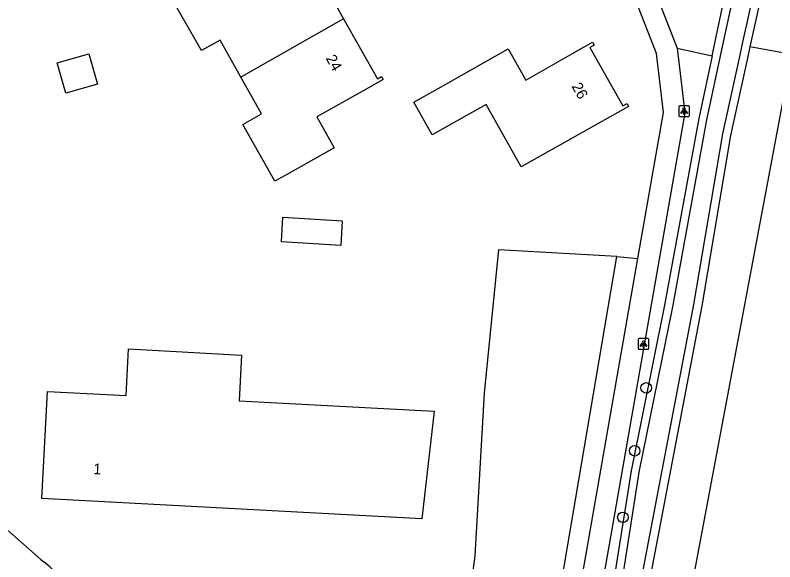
# Model space of a CAD drawing. Extents: x 162880 to 165536, y 384011 to 385179.
# Drawn here: x 164542.8 to 164613.5, y 384646.6 to 384697.4 of the extents above; entities that cross this region are included whole.
import ezdxf

# ---------------------------------------------------------------- set-up
doc = ezdxf.new("R2010")
doc.units = 0
for name, color, linetype in [('IMGEO_Boom', 7, 'Continuous'), ('IMGEO_Fietspad_open', 7, 'Continuous'), ('IMGEO_Grasland_agrarisch', 7, 'Continuous'), ('IMGEO_Groenvoorziening', 7, 'Continuous'), ('IMGEO_Lichtpunt', 7, 'Continuous'), ('IMGEO_Muur', 7, 'Continuous'), ('IMGEO_Pand', 7, 'Continuous'), ('IMGEO_Pand_nummerreeks', 7, 'Continuous'), ('IMGEO_Waterloop', 7, 'Continuous')]:
    doc.layers.add(name, color=color, linetype=linetype)

msp = doc.modelspace()

# ---------------------------------------------------------------- linework, layer by layer
at = {"layer": 'IMGEO_Boom'}
for centre in [(164601.507, 384662.793), (164600.44, 384656.948), (164599.339, 384650.763)]:
    msp.add_circle(centre, 0.489, dxfattribs=at)
at = {"layer": 'IMGEO_Fietspad_open'}
for points in [[(164598.37, 384709.2), (164598.602, 384709.185), (164604.382, 384694.366)], [(164600.733, 384674.821), (164603.11, 384688.391), (164602.454, 384693.875), (164598.614, 384703.743), (164597.21, 384704.003)], [(164604.382, 384694.366), (164605.099, 384688.364), (164595.248, 384632.14)], [(164593.436, 384633.168), (164600.733, 384674.821)], [(164534.438, 384656.628), (164540.259, 384651.331), (164540.182, 384651.24), (164545.197, 384646.837), (164545.473, 384646.627)]]:
    msp.add_lwpolyline(points, dxfattribs=at)
msp.add_arc((164529.741, 384627.994), 24.386, 22.43877, 49.82613, dxfattribs=at)
at = {"layer": 'IMGEO_Grasland_agrarisch'}
for points in [[(164612.073, 384698.7), (164611.158, 384694.5)], [(164646.338, 384625.391), (164646.715, 384627.443), (164657.057, 384684.788), (164655.817, 384686.393), (164611.158, 384694.5)], [(164647.518, 384639.692), (164648.445, 384644.508), (164655.965, 384684.897), (164630.489, 384689.682), (164614.796, 384692.63), (164604.125, 384635.726)]]:
    msp.add_lwpolyline(points, dxfattribs=at)
at = {"layer": 'IMGEO_Groenvoorziening'}
for points in [[(164607.638, 384693.67), (164608.869, 384699.429)], [(164611.158, 384694.5), (164610.93, 384693.453), (164609.364, 384686.268), (164606.676, 384670.409), (164599.539, 384633.014), (164597.935, 384626.558), (164597.881, 384626.339), (164597.503, 384624.815)], [(164604.382, 384694.366), (164607.638, 384693.67)], [(164607.638, 384693.67), (164606.395, 384687.855), (164603.226, 384670.477), (164600.105, 384655.085), (164598.511, 384644.94), (164595.243, 384626.219), (164569.382, 384617.651), (164561.8, 384615.419)], [(164598.77, 384675.025), (164587.769, 384675.622), (164586.432, 384662.324), (164585.58, 384647.177), (164583.864, 384634.349)], [(164583.864, 384634.349), (164592.349, 384637.917), (164593.587, 384644.61), (164593.877, 384646.178), (164598.77, 384675.025)], [(164598.77, 384675.025), (164600.733, 384674.821)]]:
    msp.add_lwpolyline(points, dxfattribs=at)
at = {"layer": 'IMGEO_Lichtpunt'}
for p, q in [((164604.531, 384688.932), (164604.531, 384688.125)), ((164604.531, 384688.932), (164604.531, 384688.125)), ((164605.433, 384689.027), (164604.625, 384689.027)), ((164605.433, 384689.027), (164604.625, 384689.027)), ((164605.527, 384688.125), (164605.527, 384688.932)), ((164605.527, 384688.125), (164605.527, 384688.932)), ((164604.625, 384688.031), (164605.433, 384688.031)), ((164604.625, 384688.031), (164605.433, 384688.031)), ((164600.759, 384667.282), (164600.759, 384666.475)), ((164600.759, 384667.282), (164600.759, 384666.475)), ((164601.661, 384667.377), (164600.853, 384667.377)), ((164601.661, 384667.377), (164600.853, 384667.377)), ((164601.755, 384666.475), (164601.755, 384667.282)), ((164601.755, 384666.475), (164601.755, 384667.282)), ((164600.853, 384666.381), (164601.661, 384666.381)), ((164600.853, 384666.381), (164601.661, 384666.381))]:
    msp.add_line(p, q, dxfattribs=at)
for points in [[(164604.905, 384688.596), (164604.944, 384688.568), (164604.756, 384688.306), (164604.718, 384688.333), (164604.905, 384688.596)], [(164605.007, 384688.548), (164605.054, 384688.548), (164605.054, 384688.226), (164605.007, 384688.226), (164605.007, 384688.548)], [(164605.117, 384688.568), (164605.155, 384688.595), (164605.342, 384688.333), (164605.303, 384688.305), (164605.117, 384688.568)], [(164601.133, 384666.946), (164601.172, 384666.918), (164600.984, 384666.656), (164600.946, 384666.683), (164601.133, 384666.946)], [(164601.235, 384666.898), (164601.282, 384666.898), (164601.282, 384666.576), (164601.235, 384666.576), (164601.235, 384666.898)], [(164601.345, 384666.918), (164601.383, 384666.945), (164601.57, 384666.683), (164601.531, 384666.655), (164601.345, 384666.918)]]:
    msp.add_lwpolyline(points, dxfattribs=at)
for centre in [(164605.03, 384688.73), (164601.258, 384667.08)]:
    msp.add_circle(centre, 0.0994, dxfattribs=at)
for centre, start, end in [((164604.625, 384688.932), 90, 180), ((164604.625, 384688.932), 90, 180), ((164605.433, 384688.932), 0, 90), ((164605.433, 384688.932), 0, 90), ((164604.625, 384688.125), 180, 270), ((164604.625, 384688.125), 180, 270), ((164605.433, 384688.125), 270, 0), ((164605.433, 384688.125), 270, 360), ((164600.853, 384667.282), 90, 180), ((164600.853, 384667.282), 90, 180), ((164601.661, 384667.282), 0, 90), ((164601.661, 384667.282), 0, 90), ((164600.853, 384666.475), 180, 270), ((164600.853, 384666.475), 180, 270), ((164601.661, 384666.475), 270, 0), ((164601.661, 384666.475), 270, 360)]:
    msp.add_arc(centre, 0.0946, start, end, dxfattribs=at)
at = {"layer": 'IMGEO_Muur'}
msp.add_lwpolyline([(164600.733, 384674.821), (164603.11, 384688.391), (164602.454, 384693.875), (164598.614, 384703.743), (164597.21, 384704.003)], dxfattribs=at)
at = {"layer": 'IMGEO_Pand'}
for points in [[(164562.717, 384702.449), (164564.272, 384699.686), (164568.655, 384702.155), (164570.466, 384703.175), (164570.623, 384702.897), (164570.232, 384702.677), (164573.363, 384697.119)], [(164563.807, 384691.697), (164561.87, 384695.135), (164560.128, 384694.154), (164557.149, 384699.443), (164562.007, 384702.18)], [(164573.363, 384697.119), (164563.807, 384691.697)], [(164573.363, 384697.119), (164576.507, 384691.536), (164576.899, 384691.756), (164577.056, 384691.477), (164575.23, 384690.448), (164570.871, 384687.993), (164572.491, 384685.118), (164568.135, 384682.665), (164566.968, 384682.007), (164563.989, 384687.296), (164565.732, 384688.278), (164563.807, 384691.697)], [(164579.881, 384689.354), (164583.157, 384691.199), (164588.681, 384694.311), (164590.314, 384691.413), (164594.653, 384693.88), (164596.509, 384694.935), (164596.667, 384694.657), (164596.275, 384694.437), (164599.332, 384689.009), (164599.724, 384689.229), (164599.877, 384688.956), (164589.893, 384683.332), (164586.62, 384689.144), (164584.869, 384688.158), (164581.594, 384686.313), (164579.881, 384689.354)], [(164549.656, 384693.85), (164550.458, 384691.032), (164547.511, 384690.193), (164546.708, 384693.011), (164549.656, 384693.85)], [(164573.242, 384678.341), (164573.101, 384676.026), (164567.574, 384676.362), (164567.715, 384678.677), (164573.242, 384678.341)], [(164553.124, 384662.074), (164553.357, 384666.414), (164563.873, 384665.849), (164563.643, 384661.579), (164581.797, 384660.627), (164580.645, 384650.617), (164545.283, 384652.519), (164545.819, 384662.467), (164553.124, 384662.074)]]:
    msp.add_lwpolyline(points, dxfattribs=at)
at = {"layer": 'IMGEO_Waterloop'}
msp.add_lwpolyline([(164610.209, 384693.61), (164610.437, 384694.657), (164611.197, 384698.143), (164609.434, 384698.544), (164608.359, 384693.516), (164607.119, 384687.712), (164603.95, 384670.338), (164600.831, 384654.954), (164599.239, 384644.819), (164595.894, 384625.657), (164569.602, 384617.305), (164562.847, 384615.411), (164562.404, 384615.203), (164562.285, 384614.777), (164562.713, 384614.449), (164563.141, 384614.51), (164579.672, 384619.591), (164596.884, 384625.385), (164598.818, 384633.172), (164605.95, 384670.54), (164608.64, 384686.408), (164610.209, 384693.61)], dxfattribs=at)

# ---------------------------------------------------------------- texts
at = {"layer": 'IMGEO_Pand_nummerreeks'}
for s, rotation, p in [('24', 299.38973, (164571.675, 384693.432)), ('26', 299.38781, (164594.541, 384690.834)), ('1', 356.92122, (164550.06, 384654.786))]:
    msp.add_text(s, height=1, rotation=rotation, dxfattribs=at).set_placement(p)

doc.saveas('drawing.dxf')
